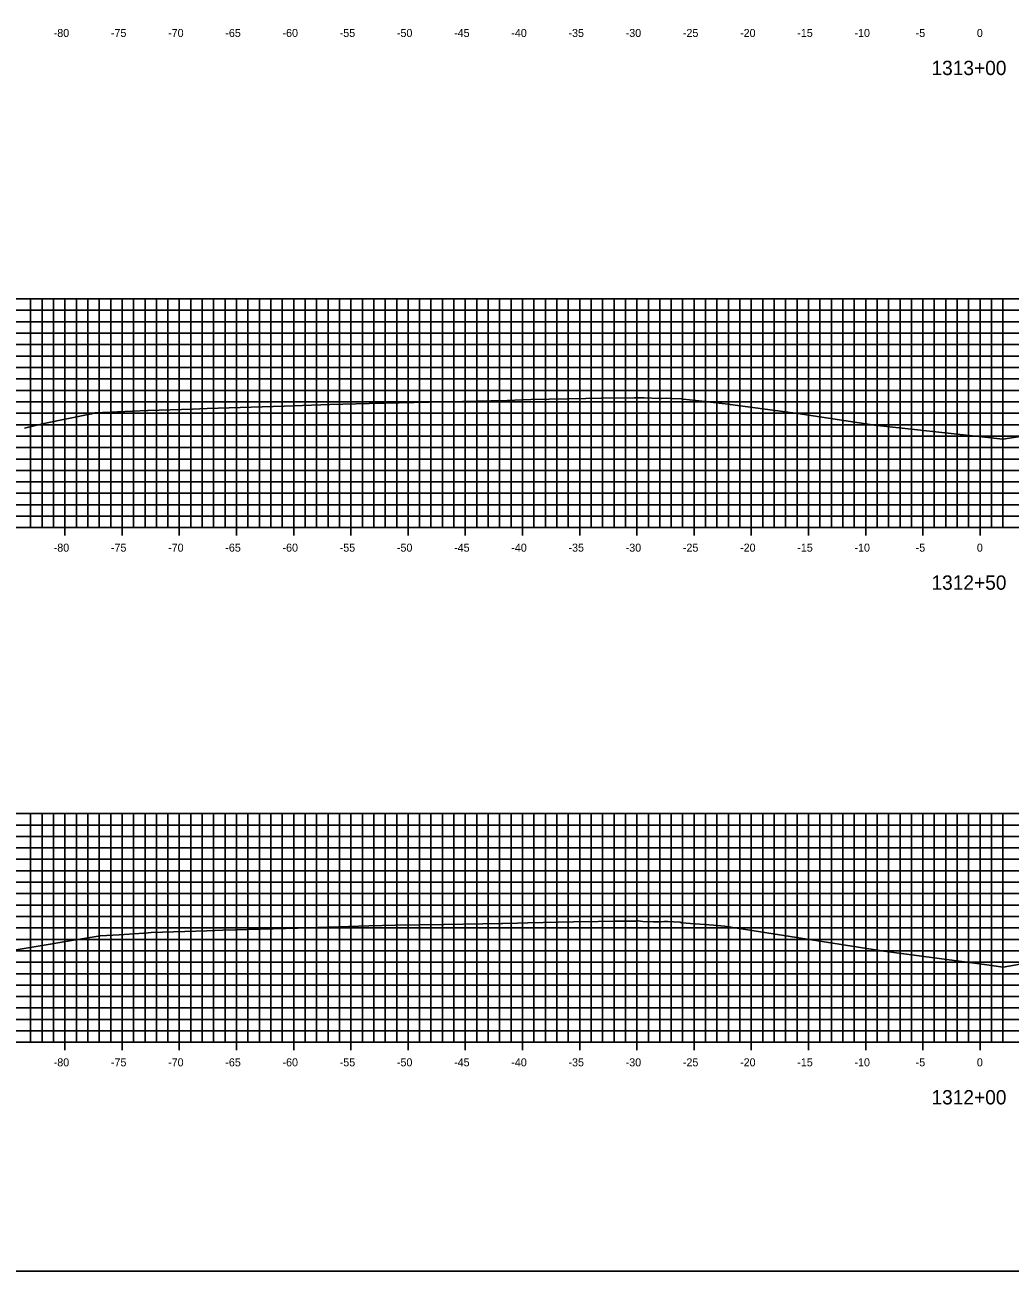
# Model space of a CAD drawing. Extents: x 674939 to 678919, y 750652 to 765176.
# Drawn here: x 678665 to 678751.2, y 764956.3 to 765065.2 of the extents above; entities that cross this region are included whole.
import ezdxf

# ---------------------------------------------------------------- set-up
doc = ezdxf.new("R2010")
doc.units = 0
for name, color, linetype in [('R_Axis', 7, 'Continuous'), ('R_Axis Annot', 7, 'Continuous'), ('R_Exist Surface', 7, 'Continuous'), ('R_Grid', 7, 'Continuous'), ('R_No Plot', 7, 'Continuous')]:
    doc.layers.add(name, color=color, linetype=linetype)

msp = doc.modelspace()

# ---------------------------------------------------------------- linework, layer by layer
at = {"layer": 'R_Axis'}
for p, q in [((678668.53, 765020.59), (678668.53, 765021.99)), ((678673.53, 765020.59), (678673.53, 765021.99)), ((678678.53, 765020.59), (678678.53, 765021.99)), ((678683.53, 765020.59), (678683.53, 765021.99)), ((678688.53, 765020.59), (678688.53, 765021.99)), ((678693.53, 765020.59), (678693.53, 765021.99)), ((678698.53, 765020.59), (678698.53, 765021.99)), ((678703.53, 765020.59), (678703.53, 765021.99)), ((678708.53, 765020.59), (678708.53, 765021.99)), ((678713.53, 765020.59), (678713.53, 765021.99)), ((678718.53, 765020.59), (678718.53, 765021.99)), ((678723.53, 765020.59), (678723.53, 765021.99)), ((678728.53, 765020.59), (678728.53, 765021.99)), ((678733.53, 765020.59), (678733.53, 765021.99)), ((678738.53, 765020.59), (678738.53, 765021.99)), ((678743.53, 765020.59), (678743.53, 765021.99)), ((678748.53, 765020.59), (678748.53, 765021.99)), ((678598.53, 765021.29), (678898.53, 765021.29)), ((678668.53, 764975.59), (678668.53, 764976.99)), ((678673.53, 764975.59), (678673.53, 764976.99)), ((678678.53, 764975.59), (678678.53, 764976.99)), ((678683.53, 764975.59), (678683.53, 764976.99)), ((678688.53, 764975.59), (678688.53, 764976.99)), ((678693.53, 764975.59), (678693.53, 764976.99)), ((678698.53, 764975.59), (678698.53, 764976.99)), ((678703.53, 764975.59), (678703.53, 764976.99)), ((678708.53, 764975.59), (678708.53, 764976.99)), ((678713.53, 764975.59), (678713.53, 764976.99)), ((678718.53, 764975.59), (678718.53, 764976.99)), ((678723.53, 764975.59), (678723.53, 764976.99)), ((678728.53, 764975.59), (678728.53, 764976.99)), ((678733.53, 764975.59), (678733.53, 764976.99)), ((678738.53, 764975.59), (678738.53, 764976.99)), ((678743.53, 764975.59), (678743.53, 764976.99)), ((678748.53, 764975.59), (678748.53, 764976.99)), ((678598.53, 764976.29), (678898.53, 764976.29))]:
    msp.add_line(p, q, dxfattribs=at)
at = {"layer": 'R_Exist Surface'}
for points in [[(678664.99, 765029.99), (678666.69, 765030.38), (678670.84, 765031.25), (678671.17, 765031.32), (678671.31, 765031.33), (678671.8, 765031.35), (678675.75, 765031.53), (678675.82, 765031.54), (678679.69, 765031.66), (678680.97, 765031.7), (678687.69, 765031.92), (678691.69, 765032.05), (678695.12, 765032.13), (678700.36, 765032.27), (678702.02, 765032.3), (678705.76, 765032.37), (678706.52, 765032.39), (678707.87, 765032.44), (678708.52, 765032.46), (678709.27, 765032.48), (678714.07, 765032.58), (678715.42, 765032.61), (678718.31, 765032.64), (678718.63, 765032.64), (678718.73, 765032.64), (678718.82, 765032.64), (678719.17, 765032.63), (678720.52, 765032.58), (678720.67, 765032.59), (678721.12, 765032.6), (678721.52, 765032.58), (678722.42, 765032.54), (678722.57, 765032.51), (678723.68, 765032.41), (678726.25, 765032.12), (678732.6, 765031.26), (678739.3, 765030.25), (678748.95, 765029.21), (678750.53, 765029.03), (678752.45, 765029.32)], [(678663.93, 764984.32), (678667.24, 764984.86), (678668.59, 764985.1), (678671.6, 764985.61), (678673.28, 764985.7), (678675.43, 764985.82), (678675.49, 764985.82), (678675.59, 764985.82), (678675.82, 764985.86), (678676.07, 764985.9), (678679.02, 764985.99), (678680.92, 764986.05), (678682.32, 764986.09), (678687.83, 764986.25), (678688.88, 764986.28), (678695.09, 764986.46), (678697.43, 764986.52), (678701.65, 764986.6), (678705.05, 764986.66), (678706.69, 764986.69), (678706.8, 764986.68), (678708.09, 764986.71), (678709, 764986.73), (678712.98, 764986.81), (678715.14, 764986.86), (678716.55, 764986.87), (678718.45, 764986.88), (678718.53, 764986.9), (678718.55, 764986.89), (678718.64, 764986.9), (678719.04, 764986.86), (678719.97, 764986.83), (678720.64, 764986.83), (678720.87, 764986.84), (678721.22, 764986.84), (678721.72, 764986.82), (678722.31, 764986.78), (678722.37, 764986.77), (678722.43, 764986.75), (678725.23, 764986.52), (678726.18, 764986.45), (678730.43, 764985.78), (678740.13, 764984.27), (678748.92, 764983.08), (678750.56, 764982.87), (678752.85, 764983.27)]]:
    msp.add_lwpolyline(points, dxfattribs=at)
at = {"layer": 'R_Grid'}
for p, q in [((678598.53, 765041.29), (678898.53, 765041.29)), ((678665.53, 765021.29), (678665.53, 765041.29)), ((678666.53, 765021.29), (678666.53, 765041.29)), ((678667.53, 765021.29), (678667.53, 765041.29)), ((678668.53, 765021.29), (678668.53, 765041.29)), ((678669.53, 765021.29), (678669.53, 765041.29)), ((678670.53, 765021.29), (678670.53, 765041.29)), ((678671.53, 765021.29), (678671.53, 765041.29)), ((678672.53, 765021.29), (678672.53, 765041.29)), ((678673.53, 765021.29), (678673.53, 765041.29)), ((678674.53, 765021.29), (678674.53, 765041.29)), ((678675.53, 765021.29), (678675.53, 765041.29)), ((678676.53, 765021.29), (678676.53, 765041.29)), ((678677.53, 765021.29), (678677.53, 765041.29)), ((678678.53, 765021.29), (678678.53, 765041.29)), ((678679.53, 765021.29), (678679.53, 765041.29)), ((678680.53, 765021.29), (678680.53, 765041.29)), ((678681.53, 765021.29), (678681.53, 765041.29)), ((678682.53, 765021.29), (678682.53, 765041.29)), ((678683.53, 765021.29), (678683.53, 765041.29)), ((678684.53, 765021.29), (678684.53, 765041.29)), ((678685.53, 765021.29), (678685.53, 765041.29)), ((678686.53, 765021.29), (678686.53, 765041.29)), ((678687.53, 765021.29), (678687.53, 765041.29)), ((678688.53, 765021.29), (678688.53, 765041.29)), ((678689.53, 765021.29), (678689.53, 765041.29)), ((678690.53, 765021.29), (678690.53, 765041.29)), ((678691.53, 765021.29), (678691.53, 765041.29)), ((678692.53, 765021.29), (678692.53, 765041.29)), ((678693.53, 765021.29), (678693.53, 765041.29)), ((678694.53, 765021.29), (678694.53, 765041.29)), ((678695.53, 765021.29), (678695.53, 765041.29)), ((678696.53, 765021.29), (678696.53, 765041.29)), ((678697.53, 765021.29), (678697.53, 765041.29)), ((678698.53, 765021.29), (678698.53, 765041.29)), ((678699.53, 765021.29), (678699.53, 765041.29)), ((678700.53, 765021.29), (678700.53, 765041.29)), ((678701.53, 765021.29), (678701.53, 765041.29)), ((678702.53, 765021.29), (678702.53, 765041.29)), ((678703.53, 765021.29), (678703.53, 765041.29)), ((678704.53, 765021.29), (678704.53, 765041.29)), ((678705.53, 765021.29), (678705.53, 765041.29)), ((678706.53, 765021.29), (678706.53, 765041.29)), ((678707.53, 765021.29), (678707.53, 765041.29)), ((678708.53, 765021.29), (678708.53, 765041.29)), ((678709.53, 765021.29), (678709.53, 765041.29)), ((678710.53, 765021.29), (678710.53, 765041.29)), ((678711.53, 765021.29), (678711.53, 765041.29)), ((678712.53, 765021.29), (678712.53, 765041.29)), ((678713.53, 765021.29), (678713.53, 765041.29)), ((678714.53, 765021.29), (678714.53, 765041.29)), ((678715.53, 765021.29), (678715.53, 765041.29)), ((678716.53, 765021.29), (678716.53, 765041.29)), ((678717.53, 765021.29), (678717.53, 765041.29)), ((678718.53, 765021.29), (678718.53, 765041.29)), ((678719.53, 765021.29), (678719.53, 765041.29)), ((678720.53, 765021.29), (678720.53, 765041.29)), ((678721.53, 765021.29), (678721.53, 765041.29)), ((678722.53, 765021.29), (678722.53, 765041.29)), ((678723.53, 765021.29), (678723.53, 765041.29)), ((678724.53, 765021.29), (678724.53, 765041.29)), ((678725.53, 765021.29), (678725.53, 765041.29)), ((678726.53, 765021.29), (678726.53, 765041.29)), ((678727.53, 765021.29), (678727.53, 765041.29)), ((678728.53, 765021.29), (678728.53, 765041.29)), ((678729.53, 765021.29), (678729.53, 765041.29)), ((678730.53, 765021.29), (678730.53, 765041.29)), ((678731.53, 765021.29), (678731.53, 765041.29)), ((678732.53, 765021.29), (678732.53, 765041.29)), ((678733.53, 765021.29), (678733.53, 765041.29)), ((678734.53, 765021.29), (678734.53, 765041.29)), ((678735.53, 765021.29), (678735.53, 765041.29)), ((678736.53, 765021.29), (678736.53, 765041.29)), ((678737.53, 765021.29), (678737.53, 765041.29)), ((678738.53, 765021.29), (678738.53, 765041.29)), ((678739.53, 765021.29), (678739.53, 765041.29)), ((678740.53, 765021.29), (678740.53, 765041.29)), ((678741.53, 765021.29), (678741.53, 765041.29)), ((678742.53, 765021.29), (678742.53, 765041.29)), ((678743.53, 765021.29), (678743.53, 765041.29)), ((678744.53, 765021.29), (678744.53, 765041.29)), ((678745.53, 765021.29), (678745.53, 765041.29)), ((678746.53, 765021.29), (678746.53, 765041.29)), ((678747.53, 765021.29), (678747.53, 765041.29)), ((678748.53, 765021.29), (678748.53, 765041.29)), ((678749.53, 765021.29), (678749.53, 765041.29)), ((678750.53, 765021.29), (678750.53, 765041.29)), ((678598.53, 765040.29), (678898.53, 765040.29)), ((678598.53, 765039.29), (678898.53, 765039.29)), ((678598.53, 765038.29), (678898.53, 765038.29)), ((678598.53, 765037.29), (678898.53, 765037.29)), ((678598.53, 765036.29), (678898.53, 765036.29)), ((678598.53, 765035.29), (678898.53, 765035.29)), ((678598.53, 765034.29), (678898.53, 765034.29)), ((678598.53, 765033.29), (678898.53, 765033.29)), ((678598.53, 765032.29), (678898.53, 765032.29)), ((678598.53, 765031.29), (678898.53, 765031.29)), ((678598.53, 765030.29), (678898.53, 765030.29)), ((678598.53, 765029.29), (678898.53, 765029.29)), ((678598.53, 765028.29), (678898.53, 765028.29)), ((678598.53, 765027.29), (678898.53, 765027.29)), ((678598.53, 765026.29), (678898.53, 765026.29)), ((678598.53, 765025.29), (678898.53, 765025.29)), ((678598.53, 765024.29), (678898.53, 765024.29)), ((678598.53, 765023.29), (678898.53, 765023.29)), ((678598.53, 765022.29), (678898.53, 765022.29)), ((678598.53, 765021.29), (678898.53, 765021.29)), ((678598.53, 764996.29), (678898.53, 764996.29)), ((678598.53, 764995.29), (678898.53, 764995.29)), ((678665.53, 764976.29), (678665.53, 764996.29)), ((678666.53, 764976.29), (678666.53, 764996.29)), ((678667.53, 764976.29), (678667.53, 764996.29)), ((678668.53, 764976.29), (678668.53, 764996.29)), ((678669.53, 764976.29), (678669.53, 764996.29)), ((678670.53, 764976.29), (678670.53, 764996.29)), ((678671.53, 764976.29), (678671.53, 764996.29)), ((678672.53, 764976.29), (678672.53, 764996.29)), ((678673.53, 764976.29), (678673.53, 764996.29)), ((678674.53, 764976.29), (678674.53, 764996.29)), ((678675.53, 764976.29), (678675.53, 764996.29)), ((678676.53, 764976.29), (678676.53, 764996.29)), ((678677.53, 764976.29), (678677.53, 764996.29)), ((678678.53, 764976.29), (678678.53, 764996.29)), ((678679.53, 764976.29), (678679.53, 764996.29)), ((678680.53, 764976.29), (678680.53, 764996.29)), ((678681.53, 764976.29), (678681.53, 764996.29)), ((678682.53, 764976.29), (678682.53, 764996.29)), ((678683.53, 764976.29), (678683.53, 764996.29)), ((678684.53, 764976.29), (678684.53, 764996.29)), ((678685.53, 764976.29), (678685.53, 764996.29)), ((678686.53, 764976.29), (678686.53, 764996.29)), ((678687.53, 764976.29), (678687.53, 764996.29)), ((678688.53, 764976.29), (678688.53, 764996.29)), ((678689.53, 764976.29), (678689.53, 764996.29)), ((678690.53, 764976.29), (678690.53, 764996.29)), ((678691.53, 764976.29), (678691.53, 764996.29)), ((678692.53, 764976.29), (678692.53, 764996.29)), ((678693.53, 764976.29), (678693.53, 764996.29)), ((678694.53, 764976.29), (678694.53, 764996.29)), ((678695.53, 764976.29), (678695.53, 764996.29)), ((678696.53, 764976.29), (678696.53, 764996.29)), ((678697.53, 764976.29), (678697.53, 764996.29)), ((678698.53, 764976.29), (678698.53, 764996.29)), ((678699.53, 764976.29), (678699.53, 764996.29)), ((678700.53, 764976.29), (678700.53, 764996.29)), ((678701.53, 764976.29), (678701.53, 764996.29)), ((678702.53, 764976.29), (678702.53, 764996.29)), ((678703.53, 764976.29), (678703.53, 764996.29)), ((678704.53, 764976.29), (678704.53, 764996.29)), ((678705.53, 764976.29), (678705.53, 764996.29)), ((678706.53, 764976.29), (678706.53, 764996.29)), ((678707.53, 764976.29), (678707.53, 764996.29)), ((678708.53, 764976.29), (678708.53, 764996.29)), ((678709.53, 764976.29), (678709.53, 764996.29)), ((678710.53, 764976.29), (678710.53, 764996.29)), ((678711.53, 764976.29), (678711.53, 764996.29)), ((678712.53, 764976.29), (678712.53, 764996.29)), ((678713.53, 764976.29), (678713.53, 764996.29)), ((678714.53, 764976.29), (678714.53, 764996.29)), ((678715.53, 764976.29), (678715.53, 764996.29)), ((678716.53, 764976.29), (678716.53, 764996.29)), ((678717.53, 764976.29), (678717.53, 764996.29)), ((678718.53, 764976.29), (678718.53, 764996.29)), ((678719.53, 764976.29), (678719.53, 764996.29)), ((678720.53, 764976.29), (678720.53, 764996.29)), ((678721.53, 764976.29), (678721.53, 764996.29)), ((678722.53, 764976.29), (678722.53, 764996.29)), ((678723.53, 764976.29), (678723.53, 764996.29)), ((678724.53, 764976.29), (678724.53, 764996.29)), ((678725.53, 764976.29), (678725.53, 764996.29)), ((678726.53, 764976.29), (678726.53, 764996.29)), ((678727.53, 764976.29), (678727.53, 764996.29)), ((678728.53, 764976.29), (678728.53, 764996.29)), ((678729.53, 764976.29), (678729.53, 764996.29)), ((678730.53, 764976.29), (678730.53, 764996.29)), ((678731.53, 764976.29), (678731.53, 764996.29)), ((678732.53, 764976.29), (678732.53, 764996.29)), ((678733.53, 764976.29), (678733.53, 764996.29)), ((678734.53, 764976.29), (678734.53, 764996.29)), ((678735.53, 764976.29), (678735.53, 764996.29)), ((678736.53, 764976.29), (678736.53, 764996.29)), ((678737.53, 764976.29), (678737.53, 764996.29)), ((678738.53, 764976.29), (678738.53, 764996.29)), ((678739.53, 764976.29), (678739.53, 764996.29)), ((678740.53, 764976.29), (678740.53, 764996.29)), ((678741.53, 764976.29), (678741.53, 764996.29)), ((678742.53, 764976.29), (678742.53, 764996.29)), ((678743.53, 764976.29), (678743.53, 764996.29)), ((678744.53, 764976.29), (678744.53, 764996.29)), ((678745.53, 764976.29), (678745.53, 764996.29)), ((678746.53, 764976.29), (678746.53, 764996.29)), ((678747.53, 764976.29), (678747.53, 764996.29)), ((678748.53, 764976.29), (678748.53, 764996.29)), ((678749.53, 764976.29), (678749.53, 764996.29)), ((678750.53, 764976.29), (678750.53, 764996.29)), ((678598.53, 764994.29), (678898.53, 764994.29)), ((678598.53, 764993.29), (678898.53, 764993.29)), ((678598.53, 764992.29), (678898.53, 764992.29)), ((678598.53, 764991.29), (678898.53, 764991.29)), ((678598.53, 764990.29), (678898.53, 764990.29)), ((678598.53, 764989.29), (678898.53, 764989.29)), ((678598.53, 764988.29), (678898.53, 764988.29)), ((678598.53, 764987.29), (678898.53, 764987.29)), ((678598.53, 764986.29), (678898.53, 764986.29)), ((678598.53, 764985.29), (678898.53, 764985.29)), ((678598.53, 764984.29), (678898.53, 764984.29)), ((678598.53, 764983.29), (678898.53, 764983.29)), ((678598.53, 764982.29), (678898.53, 764982.29)), ((678598.53, 764981.29), (678898.53, 764981.29)), ((678598.53, 764980.29), (678898.53, 764980.29)), ((678598.53, 764979.29), (678898.53, 764979.29)), ((678598.53, 764978.29), (678898.53, 764978.29)), ((678598.53, 764977.29), (678898.53, 764977.29)), ((678598.53, 764976.29), (678898.53, 764976.29))]:
    msp.add_line(p, q, dxfattribs=at)
at = {"layer": 'R_No Plot'}
msp.add_lwpolyline([(678578.53, 764956.29), (678918.53, 764956.29), (678918.53, 765176.29), (678578.53, 765176.29)], close=True, dxfattribs=at)

# ---------------------------------------------------------------- texts
at = {"layer": 'R_Axis Annot'}
for s, height, p in [('-80', 0.7, (678667.55, 765064.19)), ('-75', 0.7, (678672.55, 765064.19)), ('-70', 0.7, (678677.55, 765064.19)), ('-65', 0.7, (678682.55, 765064.19)), ('-60', 0.7, (678687.55, 765064.19)), ('-55', 0.7, (678692.55, 765064.19)), ('-50', 0.7, (678697.55, 765064.19)), ('-45', 0.7, (678702.55, 765064.19)), ('-40', 0.7, (678707.55, 765064.19)), ('-35', 0.7, (678712.55, 765064.19)), ('-30', 0.7, (678717.55, 765064.19)), ('-25', 0.7, (678722.55, 765064.19)), ('-20', 0.7, (678727.55, 765064.19)), ('-15', 0.7, (678732.55, 765064.19)), ('-10', 0.7, (678737.55, 765064.19)), ('-5', 0.7, (678742.9, 765064.19)), ('0', 0.7, (678748.25, 765064.19)), ('1313+00', 1.25, (678744.28, 765060.86)), ('-80', 0.7, (678667.55, 765019.19)), ('-75', 0.7, (678672.55, 765019.19)), ('-70', 0.7, (678677.55, 765019.19)), ('-65', 0.7, (678682.55, 765019.19)), ('-60', 0.7, (678687.55, 765019.19)), ('-55', 0.7, (678692.55, 765019.19)), ('-50', 0.7, (678697.55, 765019.19)), ('-45', 0.7, (678702.55, 765019.19)), ('-40', 0.7, (678707.55, 765019.19)), ('-35', 0.7, (678712.55, 765019.19)), ('-30', 0.7, (678717.55, 765019.19)), ('-25', 0.7, (678722.55, 765019.19)), ('-20', 0.7, (678727.55, 765019.19)), ('-15', 0.7, (678732.55, 765019.19)), ('-10', 0.7, (678737.55, 765019.19)), ('-5', 0.7, (678742.9, 765019.19)), ('0', 0.7, (678748.25, 765019.19)), ('1312+50', 1.25, (678744.28, 765015.86)), ('-80', 0.7, (678667.55, 764974.19)), ('-75', 0.7, (678672.55, 764974.19)), ('-70', 0.7, (678677.55, 764974.19)), ('-65', 0.7, (678682.55, 764974.19)), ('-60', 0.7, (678687.55, 764974.19)), ('-55', 0.7, (678692.55, 764974.19)), ('-50', 0.7, (678697.55, 764974.19)), ('-45', 0.7, (678702.55, 764974.19)), ('-40', 0.7, (678707.55, 764974.19)), ('-35', 0.7, (678712.55, 764974.19)), ('-30', 0.7, (678717.55, 764974.19)), ('-25', 0.7, (678722.55, 764974.19)), ('-20', 0.7, (678727.55, 764974.19)), ('-15', 0.7, (678732.55, 764974.19)), ('-10', 0.7, (678737.55, 764974.19)), ('-5', 0.7, (678742.9, 764974.19)), ('0', 0.7, (678748.25, 764974.19)), ('1312+00', 1.25, (678744.28, 764970.86))]:
    msp.add_text(s, height=height, dxfattribs=at).set_placement(p)

doc.saveas('drawing.dxf')
